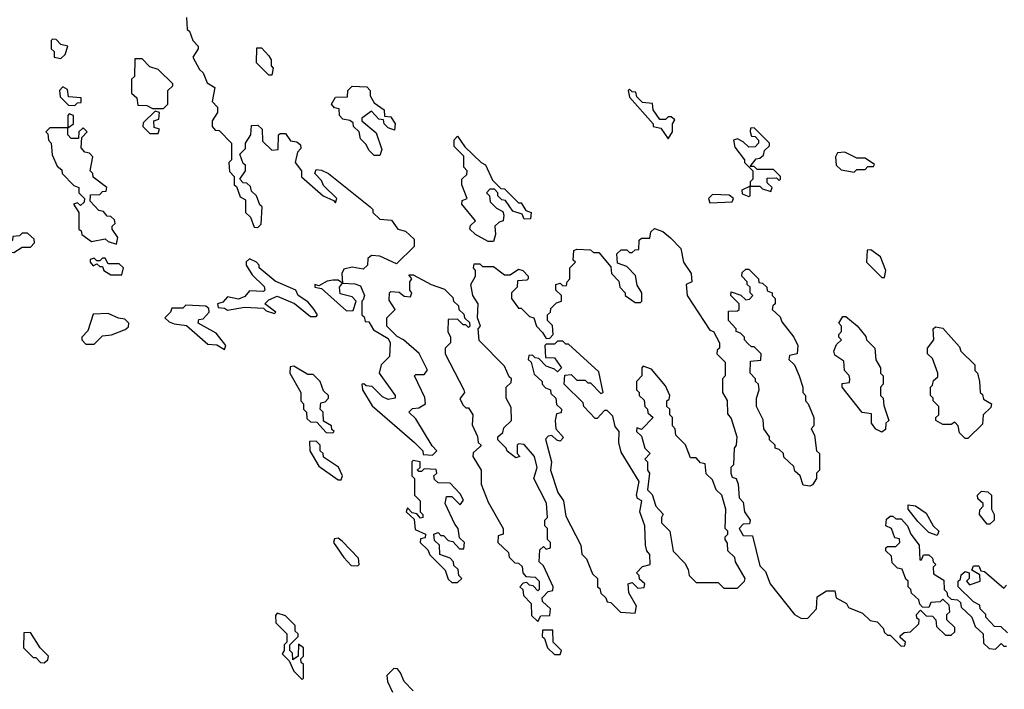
# Model space of a CAD drawing. Extents: x 2769579 to 2883812, y 684207 to 828660.
# Tile 316 of 505: x 2832326 to 2835877, y 762555 to 764970. Entities that reach past the tile are written whole.
import ezdxf

# ---------------------------------------------------------------- set-up
doc = ezdxf.new("R2010")
doc.units = 0

msp = doc.modelspace()

# ---------------------------------------------------------------- linework, layer by layer
at = {"layer": '0CON02XD'}
for points in [[(2832928.3, 764978.3), (2832930, 764935), (2832938.3, 764928.3), (2832950, 764895), (2832970, 764875), (2832970, 764865), (2832950, 764835), (2832975, 764790), (2832988.3, 764778.3), (2833001.7, 764741.7), (2833030, 764725), (2833020, 764675), (2833040, 764655), (2833040, 764635), (2833020, 764605), (2833020, 764585), (2833031.7, 764571.7), (2833045, 764570), (2833090, 764525), (2833090, 764465), (2833080, 764455), (2833083, 764423), (2833100, 764405), (2833100, 764375), (2833108.3, 764368.3), (2833121.7, 764331.7), (2833140, 764320), (2833140, 764275), (2833158.3, 764258.3), (2833171.7, 764221.7), (2833185, 764220), (2833197, 764233), (2833200, 764295), (2833191.7, 764301.7), (2833180, 764335), (2833161.7, 764351.7), (2833158.3, 764368.3), (2833145, 764380), (2833131.7, 764381.7), (2833120, 764395), (2833140, 764425), (2833140, 764445), (2833131.7, 764451.7), (2833120, 764485), (2833140, 764505), (2833140, 764525), (2833160, 764555), (2833161.7, 764588.3), (2833185, 764590), (2833200, 764575), (2833201.7, 764531.7), (2833235, 764500), (2833258.3, 764501.7), (2833260, 764555), (2833265, 764560), (2833285, 764560), (2833303.3, 764533.3), (2833325, 764530), (2833338.3, 764518.3), (2833340, 764505), (2833328.3, 764491.7), (2833320, 764455), (2833342.5, 764425), (2833343, 764403), (2833420, 764335), (2833458.3, 764318.3), (2833465, 764310), (2833470, 764325), (2833421.7, 764371.7), (2833415, 764390), (2833390, 764415), (2833395, 764430), (2833415, 764427.5), (2833440, 764415), (2833590, 764295), (2833600, 764285), (2833600, 764275), (2833625, 764250), (2833667, 764247), (2833690, 764215), (2833717, 764207), (2833748.3, 764178.3), (2833748.3, 764151.7), (2833685, 764090), (2833625, 764117.5), (2833595, 764120), (2833581.7, 764108.3), (2833580, 764085), (2833565, 764070), (2833525, 764077.5), (2833495, 764070), (2833487.5, 764055), (2833490, 764020), (2833475, 764030), (2833455, 764030), (2833435, 764026.7), (2833405, 764010), (2833390, 764015), (2833390, 764005), (2833415, 764000), (2833505, 763920), (2833528.3, 763921.7), (2833540, 763955), (2833525, 763970), (2833481.7, 763981.7), (2833480, 764005), (2833490, 764020), (2833535, 764017.5), (2833555, 764010), (2833570, 763975), (2833565, 763960), (2833560, 763955), (2833560, 763905), (2833568.3, 763898.3), (2833571.7, 763881.7), (2833585, 763880), (2833601.7, 763851.7), (2833655, 763820), (2833662.5, 763805), (2833660, 763755), (2833630, 763725), (2833622.5, 763695), (2833680, 763615), (2833680, 763605), (2833655, 763600), (2833635, 763610), (2833597, 763647), (2833575, 763650), (2833567, 763657), (2833560, 763655), (2833562.5, 763635), (2833597, 763577), (2833750, 763445), (2833780, 763415), (2833781.7, 763401.7), (2833815, 763400), (2833830, 763415), (2833813, 763433), (2833755, 763530), (2833730, 763555), (2833742.5, 763567.5), (2833765, 763570), (2833790, 763585), (2833787, 763607), (2833750, 763685), (2833755, 763690), (2833785, 763690), (2833796.4, 763706.4), (2833766.4, 763766.4), (2833710, 763815), (2833687, 763827), (2833650, 763865), (2833650, 763895), (2833680, 763925), (2833658.3, 763958.3), (2833660, 763985), (2833665, 763990), (2833695, 763987.5), (2833713, 763973), (2833735, 763970), (2833740, 763985), (2833732.5, 763995), (2833732.5, 764025), (2833740, 764035), (2833730, 764050), (2833745, 764050), (2833810, 764015), (2833858.3, 763998.3), (2833888.3, 763968.3), (2833890, 763955), (2833908.3, 763938.3), (2833910, 763925), (2833928.3, 763908.3), (2833930, 763895), (2833948.3, 763878.3), (2833950, 763865), (2833945, 763860), (2833935, 763870), (2833925, 763870), (2833905, 763890), (2833871.7, 763888.3), (2833870, 763845), (2833880, 763825), (2833880, 763805), (2833860, 763785), (2833860, 763765), (2833927.5, 763635), (2833930, 763625), (2833913, 763603), (2833925, 763580), (2833935, 763570), (2833945, 763570), (2833960, 763545), (2833958.3, 763508.3), (2833977, 763467), (2833980, 763445), (2833990, 763435), (2833985, 763430)], [(2832475, 764830), (2832490, 764845), (2832500, 764875), (2832475, 764880), (2832458.3, 764898.3), (2832445, 764900), (2832440, 764895), (2832440, 764865), (2832450, 764855), (2832450, 764835), (2832475, 764830)], [(2833235, 764770), (2833225, 764770), (2833180, 764815), (2833181.7, 764868.3), (2833198.3, 764868.3), (2833225, 764840), (2833232.5, 764825), (2833233, 764803), (2833240, 764795), (2833235, 764770)], [(2832845, 764650), (2832860, 764665), (2832860, 764715), (2832878.3, 764731.7), (2832878.3, 764738.3), (2832825, 764790), (2832795, 764800), (2832768.3, 764828.3), (2832741.7, 764828.3), (2832740, 764765), (2832730, 764755), (2832730, 764705), (2832748.3, 764688.3), (2832751.7, 764661.7), (2832785, 764660), (2832805, 764650), (2832845, 764650)], [(2832525, 764660), (2832535, 764670), (2832548.3, 764671.7), (2832548.3, 764688.3), (2832501.7, 764691.7), (2832498.3, 764718.3), (2832481.7, 764728.3), (2832470, 764715), (2832471.7, 764691.7), (2832501.7, 764661.7), (2832525, 764660)], [(2833625, 764480), (2833605, 764480), (2833585, 764500), (2833575, 764520), (2833555, 764540), (2833550, 764565), (2833530, 764585), (2833528.3, 764598.3), (2833517, 764607), (2833491.7, 764611.7), (2833480, 764625), (2833478.3, 764648.3), (2833461.7, 764651.7), (2833450, 764665), (2833465, 764690), (2833508.3, 764691.7), (2833510, 764715), (2833525, 764730), (2833578.3, 764728.3), (2833590, 764715), (2833590, 764695), (2833605, 764670), (2833640, 764645), (2833641.7, 764621.7), (2833665, 764620), (2833680, 764595), (2833678.3, 764571.7), (2833655, 764580), (2833640, 764595), (2833638.3, 764608.3), (2833621.7, 764611.7), (2833595, 764640), (2833560, 764615), (2833560, 764605), (2833611.7, 764561.7), (2833631.7, 764501.7), (2833625, 764480)], [(2834665, 764540), (2834680, 764565), (2834680, 764595), (2834688.3, 764608.3), (2834675, 764620), (2834665, 764620), (2834655, 764610), (2834635, 764610), (2834610, 764645), (2834608.3, 764668.3), (2834571.7, 764671.7), (2834551.7, 764691.7), (2834548.3, 764708.3), (2834535, 764710), (2834525, 764720), (2834520, 764715), (2834525, 764690), (2834610, 764595), (2834610, 764585), (2834638.3, 764578.3), (2834665, 764540)], [(2832675, 764160), (2832680, 764185), (2832660, 764215), (2832660, 764225), (2832670, 764235), (2832668.3, 764248.3), (2832655, 764260), (2832641.7, 764261.7), (2832628.3, 764278.3), (2832611.7, 764281.7), (2832580, 764315), (2832581.7, 764338.3), (2832615, 764340), (2832625, 764350), (2832638.3, 764351.7), (2832640, 764365), (2832591.7, 764401.7), (2832590, 764415), (2832580, 764425), (2832590, 764475), (2832578.3, 764488.3), (2832561.7, 764491.7), (2832548.3, 764508.3), (2832550, 764545), (2832570, 764565), (2832555, 764580), (2832540, 764565), (2832538.3, 764541.7), (2832511.7, 764541.7), (2832500, 764555), (2832500, 764580), (2832520, 764595), (2832520, 764625), (2832505, 764630), (2832500, 764625), (2832500, 764580), (2832435, 764580), (2832420, 764565), (2832428.3, 764558.3), (2832430, 764535), (2832440, 764525), (2832443, 764483), (2832461.7, 764441.7), (2832478.3, 764428.3), (2832480, 764415), (2832521.7, 764371.7), (2832540, 764365), (2832540, 764345), (2832560, 764325), (2832558.3, 764311.7), (2832545, 764300), (2832535, 764310), (2832520, 764305), (2832540, 764275), (2832540, 764215), (2832548.3, 764208.3), (2832550, 764195), (2832585, 764170), (2832635, 764180), (2832645, 764170), (2832675, 764160)], [(2832825, 764560), (2832830, 764575), (2832811.7, 764581.7), (2832810, 764605), (2832828.3, 764611.7), (2832830, 764635), (2832815, 764640), (2832771.7, 764598.3), (2832770, 764585), (2832795, 764560), (2832825, 764560)], [(2834035, 764170), (2834015, 764170), (2833970, 764195), (2833950, 764215), (2833951.7, 764228.3), (2833970, 764245), (2833920, 764305), (2833921.7, 764318.3), (2833940, 764325), (2833920, 764375), (2833920, 764395), (2833938.3, 764411.7), (2833940, 764425), (2833928.3, 764438.3), (2833928.3, 764478.3), (2833893, 764513), (2833893, 764537), (2833905, 764550), (2833931.7, 764511.7), (2833990, 764455), (2834006.4, 764446.4), (2834031.7, 764391.7), (2834061.7, 764361.7), (2834075, 764360), (2834125, 764310), (2834135, 764310), (2834151.7, 764281.7), (2834170, 764275), (2834168.3, 764251.7), (2834145, 764250), (2834138.3, 764268.3), (2834105, 764280), (2834078.3, 764318.3), (2834065, 764320), (2834050, 764335), (2834050, 764345), (2834038.3, 764358.3), (2834021.7, 764358.3), (2834010, 764345), (2834020, 764335), (2834023, 764313), (2834045, 764290), (2834068.3, 764278.3), (2834072.5, 764265), (2834070, 764245), (2834055, 764240), (2834040, 764225), (2834042.5, 764195), (2834035, 764170)], [(2834955, 764332.5), (2834960, 764335), (2834960, 764370), (2834995, 764370), (2835005, 764360), (2835035, 764350), (2835040, 764365), (2835021.7, 764381.7), (2835021.7, 764398.3), (2835055, 764400), (2835065, 764390), (2835070, 764395), (2835070, 764405), (2835045, 764430), (2834985, 764430), (2834975, 764440), (2834960, 764440), (2834981.7, 764468.3), (2834995, 764470), (2835008.3, 764481.7), (2835011.7, 764498.3), (2835030, 764515), (2835030, 764525), (2834975, 764580), (2834961.7, 764578.3), (2834960, 764565), (2834965, 764550), (2834978.3, 764548.3), (2834990, 764535), (2834990, 764525), (2834978.3, 764511.7), (2834955, 764510), (2834935, 764530), (2834915, 764540), (2834900, 764535), (2834905, 764510), (2834940, 764465), (2834940, 764455), (2834970, 764425), (2834970, 764395), (2834960, 764385), (2834960, 764370), (2834930, 764355), (2834931.7, 764341.7), (2834955, 764332.5)], [(2835335, 764420), (2835345, 764430), (2835375, 764430), (2835385, 764440), (2835405, 764440), (2835408.3, 764448.3), (2835375, 764470), (2835345, 764470), (2835301.7, 764491.7), (2835275, 764490), (2835267.5, 764475), (2835270, 764445), (2835288.3, 764428.3), (2835335, 764420)], [(2834815, 764310), (2834895, 764312.5), (2834900, 764325), (2834885, 764337.5), (2834825, 764340), (2834810, 764325), (2834815, 764310)], [(2832305, 764130), (2832335, 764150), (2832365, 764150), (2832380, 764165), (2832378.3, 764178.3), (2832355, 764200), (2832335, 764200), (2832325, 764190), (2832301.7, 764188.3), (2832300, 764175), (2832281.7, 764158.3), (2832280, 764145), (2832291.7, 764131.7), (2832305, 764130)], [(2833985, 763430), (2833961.7, 763408.3), (2833960, 763395), (2833990, 763345), (2833990, 763295), (2834015, 763230), (2834070, 763135), (2834070, 763115), (2834051.7, 763108.3), (2834050, 763085), (2834088.3, 763048.3), (2834091.7, 763031.7), (2834111.7, 763011.7), (2834125, 763010), (2834138.3, 762998.3), (2834140, 762975), (2834151.7, 762961.7), (2834185, 762960), (2834200, 762945), (2834200, 762915), (2834195, 762910), (2834178.3, 762928.3), (2834165, 762930), (2834155, 762940), (2834141.7, 762938.3), (2834130, 762925), (2834140, 762915), (2834143, 762893), (2834170, 762865), (2834171.7, 762821.7), (2834195, 762800), (2834205, 762820), (2834238.3, 762821.7), (2834240, 762845), (2834211.7, 762871.7), (2834210, 762885), (2834231.7, 762908.3), (2834248.3, 762911.7), (2834250, 762925), (2834215, 763000), (2834200, 763015), (2834201.7, 763058.3), (2834215, 763070), (2834225, 763060), (2834240, 763065), (2834240, 763085), (2834230, 763095), (2834230, 763135), (2834220, 763145), (2834220, 763165), (2834230, 763175), (2834226.4, 763226.4), (2834180, 763315), (2834192.5, 763355), (2834182.5, 763395), (2834145, 763437.5), (2834125, 763440), (2834120, 763435), (2834120, 763405), (2834130, 763395), (2834115, 763390), (2834083.6, 763413.6), (2834080, 763425), (2834050, 763455), (2834050, 763465), (2834068.3, 763481.7), (2834071.7, 763498.3), (2834100, 763525), (2834098.3, 763571.7), (2834080, 763605), (2834080, 763645), (2834098.3, 763661.7), (2834100, 763675), (2834091.7, 763681.7), (2834075, 763720), (2833983, 763813), (2833980, 763855), (2833987.5, 763865), (2833977.5, 763895), (2833980, 763945), (2833960, 763975), (2833952.5, 764015), (2833970, 764045), (2833970, 764065), (2833962.5, 764075), (2833965, 764090), (2833985, 764090), (2833995, 764080), (2834035, 764080), (2834075, 764050), (2834095, 764050), (2834125, 764070), (2834140, 764065), (2834160, 764045), (2834160, 764035), (2834155, 764030), (2834121.7, 764028.3), (2834120, 764005), (2834100, 763985), (2834100, 763965), (2834125, 763930), (2834135, 763930), (2834165, 763900), (2834180, 763895), (2834190, 763865), (2834211.7, 763841.7), (2834225, 763820), (2834238.3, 763821.7), (2834250, 763835), (2834247, 763867), (2834230, 763885), (2834230, 763905), (2834240, 763915), (2834241.7, 763928.3), (2834261.7, 763948.3), (2834280, 763955), (2834280, 763975), (2834260, 763995), (2834260, 764015), (2834275, 764020), (2834285, 764010), (2834298.3, 764011.7), (2834300, 764025), (2834310, 764035), (2834310, 764075), (2834330, 764095), (2834322.5, 764102.5), (2834325, 764137.5), (2834335, 764142.5), (2834385, 764140), (2834395, 764130), (2834415, 764130), (2834458.3, 764078.3), (2834460, 764055), (2834487, 764027), (2834490, 764005), (2834510, 763985), (2834510, 763975), (2834545, 763950), (2834565, 763950), (2834570, 763955), (2834570, 763985), (2834553, 764013), (2834547, 764047), (2834515, 764080), (2834481.7, 764091.7), (2834480, 764125), (2834495, 764140), (2834515, 764140), (2834525, 764130), (2834535, 764130), (2834545, 764140), (2834558.3, 764141.7), (2834560, 764175), (2834568.3, 764181.7), (2834598.3, 764181.7), (2834602.5, 764205), (2834615, 764217.5), (2834645, 764206.7), (2834673, 764183), (2834710, 764145), (2834720, 764095), (2834747.5, 764055), (2834750, 764025), (2834730, 764015), (2834732.5, 763975), (2834815, 763850), (2834827.5, 763845), (2834850, 763805), (2834850, 763785), (2834841.7, 763778.3), (2834840, 763765), (2834870, 763735), (2834870, 763685), (2834860, 763675), (2834860, 763625), (2834877, 763597), (2834878.3, 763548.3), (2834891.7, 763531.7), (2834912.5, 763465), (2834910, 763435), (2834902.5, 763425), (2834900, 763365), (2834890, 763355), (2834890, 763335), (2834895, 763320), (2834910, 763315), (2834917.5, 763295), (2834920, 763245), (2834935, 763230), (2834940, 763195), (2834960, 763165), (2834958.3, 763151.7), (2834935, 763150), (2834920, 763135), (2834935, 763110), (2834968.3, 763108.3), (2834995, 763000), (2835015, 762980), (2835032.5, 762935), (2835120, 762825), (2835145, 762810), (2835168.3, 762811.7), (2835200, 762845), (2835201.7, 762888.3), (2835235, 762910), (2835265, 762910), (2835270, 762885), (2835307.5, 762865), (2835315, 762850), (2835365, 762830), (2835393, 762803), (2835418.3, 762798.3), (2835440, 762775), (2835445, 762760), (2835455, 762750), (2835465, 762750), (2835505, 762710), (2835518.3, 762711.7), (2835520, 762725), (2835501.7, 762741.7), (2835501.7, 762748.3), (2835515, 762760), (2835538.3, 762761.7), (2835568.3, 762791.7), (2835570, 762805), (2835561.7, 762811.7), (2835560, 762825), (2835575, 762840), (2835595, 762820), (2835618.3, 762818.3), (2835630, 762805), (2835631.7, 762781.7), (2835665, 762750), (2835685, 762750), (2835698.3, 762761.7), (2835698.3, 762778.3), (2835670, 762805), (2835670, 762825), (2835680, 762835), (2835678.3, 762858.3), (2835655, 762880), (2835645, 762870), (2835611.7, 762868.3), (2835605, 762850), (2835581.7, 762851.7), (2835571.7, 762861.7), (2835568.3, 762878.3), (2835541.7, 762901.7), (2835540, 762915), (2835530, 762925), (2835530, 762945), (2835521.7, 762951.7), (2835508.3, 762988.3), (2835491.7, 762991.7), (2835471.7, 763011.7), (2835470, 763035), (2835450, 763055), (2835450, 763065), (2835455, 763070), (2835485, 763070), (2835500, 763085), (2835498.3, 763098.3), (2835481.7, 763101.7), (2835470, 763135), (2835450, 763145), (2835451.7, 763168.3), (2835465, 763180), (2835475, 763180), (2835485, 763170), (2835505, 763170), (2835527.5, 763145), (2835540, 763115), (2835570, 763075), (2835571.7, 763021.7), (2835578.3, 763021.7), (2835585, 763040), (2835605, 763040), (2835618.3, 763028.3), (2835620, 763015), (2835630, 763005), (2835620, 762995), (2835621.7, 762971.7), (2835658.3, 762948.3), (2835660, 762915), (2835670, 762905), (2835671.7, 762891.7), (2835685, 762880), (2835708.3, 762878.3), (2835718.3, 762868.3), (2835721.7, 762851.7), (2835760, 762815), (2835771.7, 762781.7), (2835800, 762755), (2835801.7, 762721.7), (2835821.7, 762701.7), (2835845, 762700), (2835865, 762720), (2835875, 762710), (2835885, 762710)], [(2835445, 764040), (2835450, 764065), (2835430, 764115), (2835395, 764140), (2835381.7, 764138.3), (2835380, 764095), (2835435, 764040), (2835445, 764040)], [(2832695, 764050), (2832700, 764075), (2832685, 764090), (2832645, 764090), (2832635, 764110), (2832625, 764110), (2832615, 764100), (2832605, 764100), (2832595, 764110), (2832580, 764105), (2832580, 764095), (2832591.7, 764081.7), (2832605, 764090), (2832615, 764080), (2832625, 764080), (2832630, 764065), (2832655, 764050), (2832695, 764050)], [(2833395, 763900), (2833400, 763905), (2833385, 763930), (2833365, 763952.5), (2833330, 763975), (2833322.5, 763995), (2833247, 764027), (2833190, 764075), (2833190, 764085), (2833180, 764095), (2833155, 764107.5), (2833143, 764097), (2833142.5, 764085), (2833165, 764050), (2833208.3, 764008.3), (2833210, 763995), (2833205, 763990), (2833155, 763992.5), (2833138.3, 763971.7), (2833115, 763962.5), (2833075, 763970), (2833058.3, 763951.7), (2833040, 763945), (2833042.5, 763932.5), (2833065, 763930), (2833075, 763922.5), (2833137, 763933), (2833205, 763930), (2833215, 763920), (2833245, 763910), (2833250, 763915), (2833210, 763945), (2833225, 763960), (2833255, 763972.5), (2833317, 763947), (2833375, 763900), (2833395, 763900)], [(2835175, 763287.5), (2835151.7, 763291.7), (2835140, 763325), (2835121.7, 763341.7), (2835118.3, 763358.3), (2835081.7, 763391.7), (2835080, 763405), (2835065, 763420), (2835050, 763425), (2835050, 763435), (2835030, 763455), (2835030, 763465), (2835010, 763495), (2835007, 763527), (2834982.5, 763575), (2834982.5, 763605), (2834992.5, 763635), (2834990, 763655), (2834980, 763665), (2834980, 763675), (2834960, 763695), (2834961.7, 763738.3), (2834998.3, 763741.7), (2835000, 763765), (2834975, 763790), (2834965, 763790), (2834951.7, 763801.7), (2834940, 763815), (2834940, 763825), (2834925, 763840), (2834910, 763845), (2834910, 763855), (2834882.5, 763885), (2834881.7, 763918.3), (2834915, 763920), (2834920, 763925), (2834920, 763945), (2834890, 763975), (2834891.7, 763988.3), (2834927, 763977), (2834945, 763960), (2834958.3, 763961.7), (2834970, 763975), (2834960, 763985), (2834960, 764005), (2834950, 764015), (2834950, 764025), (2834930, 764045), (2834931.7, 764058.3), (2834945, 764070), (2834955, 764070), (2834990, 764035), (2834991.7, 764021.7), (2835005, 764020), (2835020, 764005), (2835021.7, 763991.7), (2835040, 763985), (2835040, 763975), (2835050, 763965), (2835050, 763945), (2835041.7, 763938.3), (2835040, 763925), (2835068.3, 763898.3), (2835075, 763880), (2835117.5, 763825), (2835132.5, 763795), (2835130, 763765), (2835101.7, 763758.3), (2835100, 763745), (2835120, 763725), (2835137.5, 763685), (2835150, 763645), (2835150, 763625), (2835160, 763615), (2835160, 763595), (2835170, 763585), (2835190, 763535), (2835190, 763505), (2835180, 763495), (2835191.7, 763471.7), (2835200, 763415), (2835210, 763405), (2835210, 763345), (2835200, 763335), (2835200, 763315), (2835185, 763292.5), (2835175, 763287.5)], [(2832595, 763800), (2832625, 763830), (2832657, 763833), (2832707, 763853), (2832718.3, 763861.7), (2832720, 763875), (2832705, 763890), (2832683, 763893), (2832645, 763910), (2832591.7, 763908.3), (2832571.7, 763848.3), (2832550, 763825), (2832550, 763815), (2832565, 763800), (2832595, 763800)], [(2833065, 763780), (2833070, 763795), (2833035, 763840), (2832970, 763875), (2832971.7, 763888.3), (2832988.3, 763891.7), (2833010, 763915), (2833008.3, 763928.3), (2832997, 763937), (2832925, 763940), (2832915, 763930), (2832875, 763930), (2832870, 763915), (2832850, 763895), (2832865, 763880), (2832883, 763873), (2832927.5, 763867.5), (2833005, 763800), (2833037, 763797), (2833065, 763780)], [(2835435, 763482.5), (2835413.6, 763493.6), (2835397.5, 763515), (2835398.3, 763548.3), (2835363.6, 763553.6), (2835292.5, 763645), (2835291.7, 763658.3), (2835318.3, 763661.7), (2835320, 763675), (2835317, 763687), (2835300, 763705), (2835298.3, 763738.3), (2835265, 763760), (2835262.5, 763775), (2835271.7, 763798.3), (2835290, 763815), (2835280, 763825), (2835280, 763835), (2835290, 763845), (2835290, 763865), (2835280, 763875), (2835295, 763900), (2835305, 763900), (2835346.4, 763866.4), (2835377, 763827), (2835380, 763815), (2835410, 763785), (2835413, 763743), (2835430, 763715), (2835430, 763695), (2835440, 763685), (2835440, 763655), (2835430, 763645), (2835430, 763615), (2835440, 763605), (2835441.7, 763578.3), (2835460, 763525), (2835450, 763515), (2835448.3, 763491.7), (2835435, 763482.5)], [(2835745, 763460), (2835735, 763460), (2835715, 763480), (2835710, 763505), (2835698.3, 763518.3), (2835685, 763510), (2835655, 763510), (2835630, 763525), (2835630, 763535), (2835640, 763545), (2835640, 763575), (2835620, 763595), (2835620, 763605), (2835610, 763615), (2835610, 763645), (2835618.3, 763651.7), (2835621.7, 763668.3), (2835637.5, 763682.5), (2835637.5, 763695), (2835618.3, 763748.3), (2835600, 763765), (2835600, 763785), (2835622.5, 763815), (2835620, 763855), (2835628.3, 763861.7), (2835655, 763857.5), (2835715, 763790), (2835720, 763775), (2835770, 763725), (2835770, 763705), (2835780, 763695), (2835787.5, 763665), (2835790, 763625), (2835798.3, 763618.3), (2835801.7, 763601.7), (2835830, 763585), (2835828.3, 763571.7), (2835800, 763545), (2835798.3, 763511.7), (2835745, 763460)], [(2834545, 762830), (2834550, 762855), (2834523, 762903), (2834520, 762935), (2834535, 762940), (2834555, 762920), (2834578.3, 762921.7), (2834580, 762935), (2834561.7, 762951.7), (2834560, 762965), (2834550, 762975), (2834571.7, 762998.3), (2834600, 763005), (2834598.3, 763041.7), (2834587.5, 763055), (2834582.5, 763075), (2834580, 763145), (2834562.5, 763195), (2834570, 763235), (2834553.6, 763243.6), (2834550, 763255), (2834560, 763305), (2834495, 763410), (2834486.7, 763445), (2834487.5, 763485), (2834473, 763503), (2834465, 763540), (2834445, 763560), (2834435, 763560), (2834408.3, 763531.7), (2834401.7, 763531.7), (2834360, 763575), (2834358.3, 763588.3), (2834290, 763655), (2834291.7, 763688.3), (2834315, 763690), (2834335, 763670), (2834365, 763670), (2834375, 763660), (2834385, 763660), (2834421.7, 763621.7), (2834430, 763625), (2834415, 763700), (2834305, 763800), (2834295, 763800), (2834285, 763810), (2834265, 763810), (2834255, 763800), (2834225, 763800), (2834220, 763795), (2834221.7, 763751.7), (2834255, 763750), (2834280, 763715), (2834265, 763700), (2834255, 763710), (2834225, 763720), (2834198.3, 763748.3), (2834185, 763750), (2834175, 763760), (2834161.7, 763758.3), (2834160, 763745), (2834170, 763735), (2834181.7, 763691.7), (2834210, 763665), (2834210, 763655), (2834221.7, 763641.7), (2834240, 763635), (2834241.7, 763621.7), (2834260, 763605), (2834261.7, 763581.7), (2834280, 763565), (2834278.3, 763551.7), (2834261.7, 763548.3), (2834257.5, 763525), (2834260, 763495), (2834287, 763463), (2834275, 763450), (2834263, 763453), (2834245, 763470), (2834231.7, 763468.3), (2834222.5, 763457.5), (2834243.3, 763375), (2834240, 763345), (2834266.7, 763265), (2834287.5, 763235), (2834295, 763180), (2834350, 763075), (2834353, 763043), (2834370, 763025), (2834391.7, 762971.7), (2834410, 762955), (2834410, 762925), (2834418.3, 762918.3), (2834421.7, 762901.7), (2834440, 762885), (2834445, 762870), (2834458.3, 762868.3), (2834493, 762833), (2834545, 762830)], [(2833455, 763480), (2833460, 763485), (2833451.7, 763491.7), (2833450, 763505), (2833421.7, 763521.7), (2833420, 763555), (2833410, 763565), (2833411.7, 763588.3), (2833428.3, 763591.7), (2833440, 763605), (2833440, 763615), (2833421.7, 763631.7), (2833410, 763665), (2833385, 763690), (2833365, 763690), (2833315, 763720), (2833301.7, 763718.3), (2833300, 763695), (2833340, 763625), (2833340, 763595), (2833350, 763585), (2833350, 763565), (2833360, 763555), (2833361.7, 763531.7), (2833375, 763520), (2833398.3, 763518.3), (2833431.7, 763481.7), (2833455, 763480)], [(2834915, 762920), (2834940, 762945), (2834942.5, 762955), (2834907.5, 763015), (2834905, 763030), (2834880, 763055), (2834878.3, 763081.7), (2834870, 763095), (2834870, 763105), (2834880, 763115), (2834880, 763125), (2834870, 763135), (2834872.5, 763205), (2834857.5, 763255), (2834837.5, 763275), (2834825, 763310), (2834801.7, 763331.7), (2834798.3, 763368.3), (2834781.7, 763371.7), (2834765, 763390), (2834745, 763390), (2834727, 763437), (2834691.7, 763471.7), (2834690, 763495), (2834680, 763505), (2834680, 763535), (2834670, 763545), (2834670, 763565), (2834660, 763575), (2834660, 763595), (2834668.3, 763601.7), (2834670, 763615), (2834655, 763650), (2834605, 763710), (2834575, 763720), (2834570, 763715), (2834570, 763685), (2834550, 763665), (2834550, 763635), (2834560, 763625), (2834560, 763615), (2834578.3, 763598.3), (2834580, 763575), (2834590, 763565), (2834591.7, 763551.7), (2834610, 763535), (2834568.3, 763491.7), (2834551.7, 763498.3), (2834550, 763485), (2834568.3, 763468.3), (2834580, 763425), (2834600, 763405), (2834580, 763385), (2834590, 763375), (2834590, 763345), (2834597.5, 763335), (2834590, 763275), (2834607, 763257), (2834620, 763215), (2834647, 763187), (2834640, 763175), (2834640, 763155), (2834670, 763125), (2834683, 763053), (2834725, 763010), (2834737, 762987), (2834740, 762965), (2834765, 762940), (2834845, 762940), (2834865, 762920), (2834915, 762920)], [(2833485, 763310), (2833490, 763325), (2833476.4, 763356.4), (2833421.7, 763391.7), (2833420, 763405), (2833410, 763415), (2833410, 763435), (2833395, 763450), (2833371.7, 763448.3), (2833372.5, 763415), (2833405, 763360), (2833475, 763310), (2833485, 763310)], [(2833905, 762940), (2833920, 762955), (2833910, 762965), (2833907, 762987), (2833891.7, 763001.7), (2833890, 763015), (2833878.3, 763028.3), (2833841.7, 763041.7), (2833840, 763075), (2833821.7, 763091.7), (2833820, 763115), (2833835, 763120), (2833845, 763110), (2833855, 763110), (2833871.7, 763091.7), (2833888.3, 763088.3), (2833911.7, 763061.7), (2833928.3, 763061.7), (2833930, 763085), (2833911.7, 763101.7), (2833907.5, 763135), (2833895, 763150), (2833860, 763225), (2833865, 763250), (2833885, 763250), (2833915, 763220), (2833927, 763237), (2833915, 763260), (2833878.3, 763298.3), (2833835, 763300), (2833821.7, 763311.7), (2833820, 763325), (2833830, 763335), (2833828.3, 763348.3), (2833785, 763350), (2833775, 763340), (2833765, 763340), (2833760, 763345), (2833770, 763355), (2833770, 763375), (2833745, 763380), (2833740, 763375), (2833740, 763325), (2833750, 763315), (2833750, 763255), (2833770, 763235), (2833770, 763195), (2833780, 763185), (2833780, 763175), (2833771.7, 763171.7), (2833758.3, 763188.3), (2833741.7, 763191.7), (2833725, 763210), (2833720, 763195), (2833748.3, 763168.3), (2833751.7, 763131.7), (2833790, 763115), (2833788.3, 763101.7), (2833771.7, 763098.3), (2833770, 763085), (2833798.3, 763058.3), (2833805, 763040), (2833860, 762985), (2833871.7, 762951.7), (2833885, 762940), (2833905, 762940)], [(2835825, 763150), (2835815, 763150), (2835787.5, 763185), (2835788.3, 763201.7), (2835800, 763215), (2835800, 763225), (2835781.7, 763241.7), (2835780, 763255), (2835795, 763270), (2835817, 763267), (2835830, 763255), (2835830, 763205), (2835840, 763185), (2835840, 763165), (2835825, 763150)], [(2835635, 763110), (2835605, 763120), (2835565, 763160), (2835530, 763205), (2835530, 763220), (2835557, 763217), (2835595, 763190), (2835620, 763145), (2835640, 763125), (2835635, 763110)], [(2833545, 763000), (2833550, 763005), (2833548.3, 763028.3), (2833489.3, 763089.3), (2833475, 763100), (2833461.7, 763098.3), (2833457.5, 763085), (2833495, 763030), (2833521.7, 763001.7), (2833545, 763000)], [(2835888.3, 762758.3), (2835865, 762780), (2835841.7, 762781.7), (2835810, 762815), (2835810, 762825), (2835790, 762845), (2835788.3, 762858.3), (2835765, 762870), (2835710, 762925), (2835710, 762945), (2835718.3, 762951.7), (2835721.7, 762968.3), (2835735, 762980), (2835750, 762975), (2835750, 762955), (2835740, 762945), (2835751.7, 762931.7), (2835790, 762945), (2835788.3, 762968.3), (2835760, 762985), (2835765, 763000), (2835785, 763000), (2835791.7, 762981.7), (2835805, 762980), (2835875, 762920), (2835885, 762930)], [(2833345, 762590), (2833350, 762595), (2833350, 762645), (2833341.7, 762651.7), (2833340, 762665), (2833350, 762675), (2833350, 762705), (2833331.7, 762718.3), (2833330, 762675), (2833311.7, 762661.7), (2833310, 762685), (2833300, 762695), (2833300, 762715), (2833330, 762745), (2833330, 762755), (2833320, 762765), (2833320, 762785), (2833285, 762820), (2833255, 762830), (2833248.3, 762821.7), (2833250, 762795), (2833290, 762755), (2833290, 762725), (2833280, 762715), (2833280, 762695), (2833273, 762683), (2833298.3, 762658.3), (2833315, 762620), (2833345, 762590)], [(2832415, 762650), (2832428.3, 762661.7), (2832430, 762675), (2832400, 762705), (2832365, 762760), (2832341.7, 762758.3), (2832340, 762705), (2832375, 762670), (2832385, 762670), (2832401.7, 762651.7), (2832415, 762650)], [(2834275, 762680), (2834280, 762695), (2834250, 762725), (2834248.3, 762768.3), (2834211.7, 762768.3), (2834210, 762745), (2834218.3, 762738.3), (2834230, 762705), (2834255, 762680), (2834275, 762680)], [(2833745, 762550), (2833713, 762583), (2833700, 762615), (2833688.3, 762628.3), (2833675, 762630), (2833650, 762605), (2833653, 762583), (2833670, 762545)]]:
    msp.add_lwpolyline(points, dxfattribs=at)

doc.saveas('drawing.dxf')
